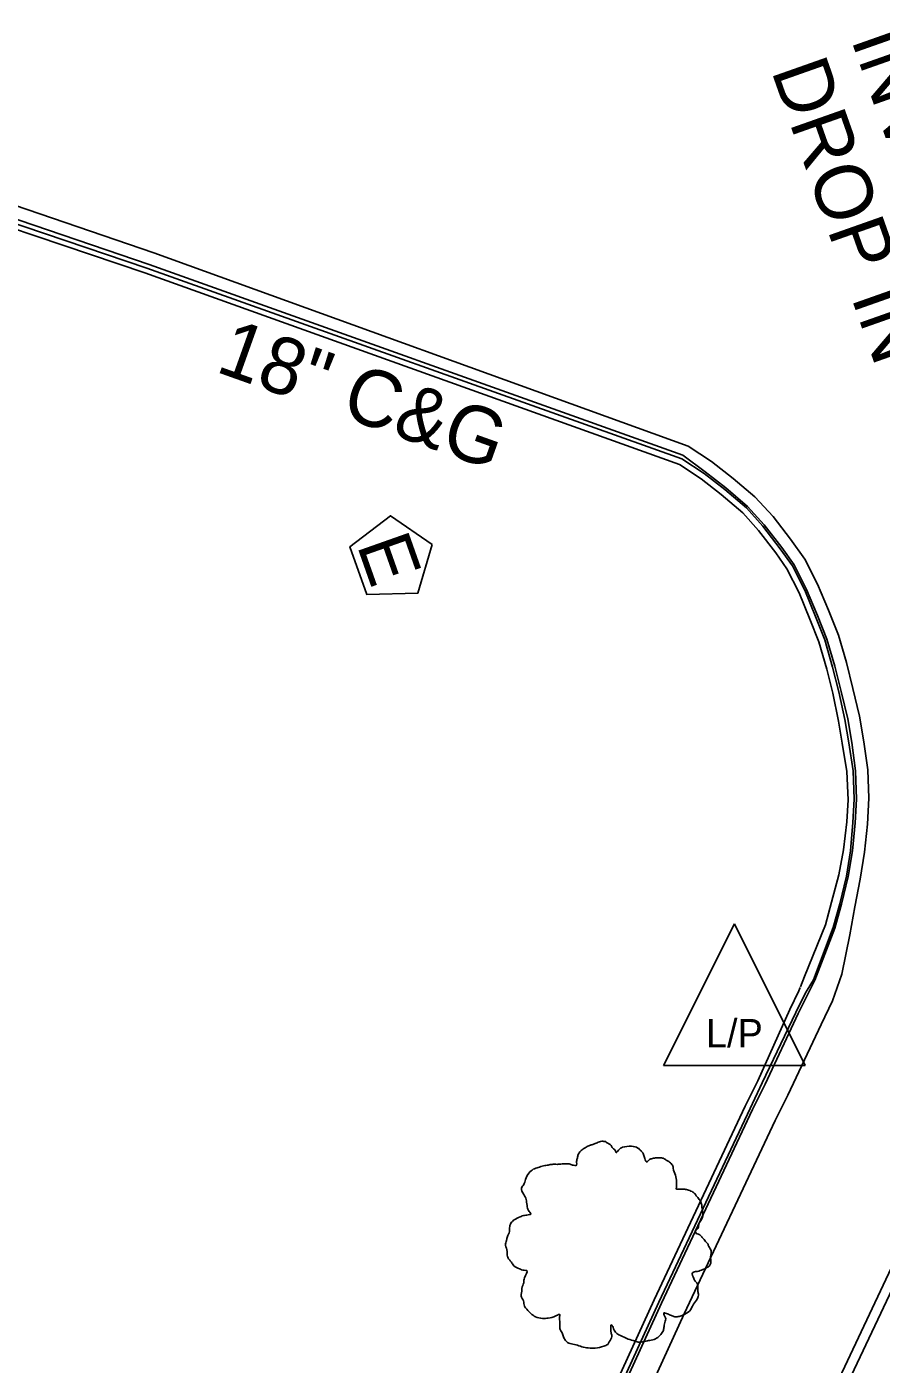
# Model space of a CAD drawing. Extents: x 2004847 to 2009016, y 1134161 to 1140101.
# Drawn here: x 2007744.3 to 2007804.6, y 1138909.7 to 1139004 of the extents above; entities that cross this region are included whole.
import ezdxf

# ---------------------------------------------------------------- set-up
doc = ezdxf.new("R2010")
doc.units = 0
for name, color, linetype in [('RD_EX_Curb', 7, 'Continuous'), ('RD_EX_Pavement_Markings', 7, 'Continuous'), ('RD_EX_Road', 7, 'Continuous'), ('RD_EX_SU_Elec', 7, 'Continuous'), ('RD_EX_UT', 7, 'Continuous'), ('RD_EX_VEG', 7, 'Continuous'), ('RD_Sketch2', 7, 'Continuous'), ('RD_Sketch3', 7, 'Continuous')]:
    doc.layers.add(name, color=color, linetype=linetype)

msp = doc.modelspace()

# ---------------------------------------------------------------- linework, layer by layer
at = {"layer": 'RD_EX_Curb'}
for points in [[(2007718.272, 1138999.062), (2007752.966, 1138987.243), (2007790.576, 1138973.785)], [(2007790.349, 1138973.128), (2007752.639, 1138986.66), (2007718.066, 1138998.303)], [(2007718.153, 1138998.722), (2007752.789, 1138986.979), (2007790.506, 1138973.538)], [(2007790.506, 1138973.538), (2007792.101, 1138972.491), (2007793.54, 1138971.367), (2007795.067, 1138970.072), (2007796.231, 1138968.787), (2007797.456, 1138967.192), (2007798.309, 1138965.985), (2007799.187, 1138964.268), (2007799.938, 1138962.41), (2007800.587, 1138960.771), (2007801.149, 1138958.85), (2007801.591, 1138957.096), (2007802.015, 1138955.141), (2007802.3, 1138953.509), (2007802.587, 1138951.524), (2007802.664, 1138949.525), (2007802.574, 1138947.89), (2007802.4, 1138945.897), (2007802.123, 1138944.095), (2007801.665, 1138942.148), (2007801.193, 1138940.479), (2007799.793, 1138936.796), (2007799.354, 1138936.074)], [(2007790.576, 1138973.785), (2007792.171, 1138972.612), (2007793.624, 1138971.479), (2007795.152, 1138970.184), (2007796.332, 1138968.883), (2007797.558, 1138967.289), (2007798.433, 1138966.051), (2007799.314, 1138964.329), (2007800.091, 1138962.483), (2007800.749, 1138960.825), (2007801.311, 1138958.904), (2007801.757, 1138957.134), (2007802.22, 1138955.189), (2007802.51, 1138953.523), (2007802.757, 1138951.536), (2007802.833, 1138949.536), (2007802.743, 1138947.872), (2007802.549, 1138945.881), (2007802.241, 1138944.072), (2007801.773, 1138942.127), (2007801.299, 1138940.441), (2007799.883, 1138936.762), (2007799.415, 1138935.822), (2007798.725, 1138934.414), (2007796.396, 1138929.426)], [(2007790.349, 1138973.128), (2007791.886, 1138972.118), (2007793.28, 1138971.025), (2007794.807, 1138969.73), (2007795.919, 1138968.491), (2007797.145, 1138966.896), (2007797.929, 1138965.783), (2007798.8, 1138964.082), (2007799.55, 1138962.223), (2007800.18, 1138960.633), (2007800.742, 1138958.712), (2007801.172, 1138956.998), (2007801.558, 1138955.035), (2007801.832, 1138953.477), (2007802.158, 1138951.494), (2007802.235, 1138949.495), (2007802.146, 1138947.936), (2007801.913, 1138945.95), (2007801.584, 1138944.202), (2007801.057, 1138942.269), (2007800.645, 1138940.677), (2007799.174, 1138937.031), (2007798.882, 1138936.29)], [(2007798.867, 1138936.251), (2007798.773, 1138936.013), (2007798.138, 1138934.692), (2007795.87, 1138929.678)], [(2007799.35, 1138936.069), (2007799.233, 1138935.876), (2007798.554, 1138934.495), (2007796.188, 1138929.525)], [(2007795.87, 1138929.678), (2007794.987, 1138927.884), (2007788.556, 1138914.222), (2007782.287, 1138900.494), (2007776.105, 1138886.749), (2007770.002, 1138872.882), (2007763.989, 1138859.028), (2007758.122, 1138845.127), (2007752.27, 1138831.232), (2007746.458, 1138817.335), (2007742.183, 1138806.601), (2007736.571, 1138792.608), (2007728.542, 1138772.077), (2007723.219, 1138757.904), (2007718.006, 1138743.87), (2007712.902, 1138729.605), (2007708.02, 1138715.379), (2007703.195, 1138701.145), (2007698.345, 1138686.962), (2007694.004, 1138674.026)], [(2007796.188, 1138929.525), (2007795.324, 1138927.723), (2007788.894, 1138914.063), (2007782.626, 1138900.337), (2007776.445, 1138886.594), (2007770.338, 1138872.734), (2007764.32, 1138858.886), (2007758.447, 1138844.989), (2007752.602, 1138831.094), (2007746.804, 1138817.194), (2007742.53, 1138806.462), (2007736.919, 1138792.471), (2007728.891, 1138771.944), (2007723.57, 1138757.775), (2007718.363, 1138743.739), (2007713.248, 1138729.483), (2007708.367, 1138715.259), (2007703.542, 1138701.026), (2007698.718, 1138686.835), (2007694.377, 1138673.899)], [(2007796.396, 1138929.426), (2007795.501, 1138927.638), (2007789.073, 1138913.98), (2007782.805, 1138900.255), (2007776.625, 1138886.513), (2007770.543, 1138872.643), (2007764.532, 1138858.795), (2007758.666, 1138844.897), (2007752.797, 1138831.013), (2007747.011, 1138817.109), (2007742.738, 1138806.379), (2007737.127, 1138792.389), (2007729.1, 1138771.864), (2007723.78, 1138757.698), (2007718.56, 1138743.666), (2007713.446, 1138729.413), (2007708.566, 1138715.19), (2007703.741, 1138700.958), (2007698.936, 1138686.76), (2007694.595, 1138673.825)]]:
    msp.add_lwpolyline(points, dxfattribs=at)
at = {"layer": 'RD_EX_Pavement_Markings'}
for points in [[(2007712.179, 1138682.468), (2007717.103, 1138696.637), (2007721.994, 1138710.817), (2007726.961, 1138724.971), (2007732.133, 1138739.051), (2007737.338, 1138753.119), (2007742.647, 1138767.148), (2007748.085, 1138781.128), (2007753.532, 1138795.104), (2007759.115, 1138809.026), (2007764.779, 1138822.915), (2007770.5, 1138836.782), (2007776.378, 1138850.582), (2007782.272, 1138864.375), (2007788.358, 1138878.085), (2007794.56, 1138891.743), (2007800.801, 1138905.383), (2007807.223, 1138918.939), (2007813.697, 1138932.47), (2007820.252, 1138945.962), (2007827.951, 1138961.311), (2007836.392, 1138978.233)], [(2007820.157, 1138947.398), (2007813.523, 1138933.73), (2007807.04, 1138920.204), (2007800.657, 1138906.629), (2007794.37, 1138893.011), (2007788.158, 1138879.357), (2007782.104, 1138865.633), (2007776.164, 1138851.859), (2007770.325, 1138838.043), (2007764.576, 1138824.188), (2007758.904, 1138810.302), (2007753.329, 1138796.376), (2007747.848, 1138782.413), (2007742.398, 1138768.439), (2007737.05, 1138754.424), (2007731.871, 1138740.347), (2007726.692, 1138726.269), (2007721.695, 1138712.126), (2007716.77, 1138697.957), (2007711.909, 1138683.767), (2007707.066, 1138669.57)]]:
    msp.add_lwpolyline(points, dxfattribs=at)
at = {"layer": 'RD_EX_Road'}
for points in [[(2007718.489, 1138999.961), (2007753.293, 1138988.073), (2007790.958, 1138974.427)], [(2007790.958, 1138974.427), (2007792.596, 1138973.348), (2007794.138, 1138972.157), (2007795.665, 1138970.861), (2007796.948, 1138969.469), (2007798.174, 1138967.874), (2007799.183, 1138966.45), (2007800.08, 1138964.698), (2007800.857, 1138962.852), (2007801.554, 1138961.096), (2007802.116, 1138959.175), (2007802.584, 1138957.327), (2007803.048, 1138955.382), (2007803.358, 1138953.581), (2007803.624, 1138951.595), (2007803.701, 1138949.596), (2007803.608, 1138947.779), (2007803.405, 1138945.789), (2007803.094, 1138943.902), (2007802.724, 1138941.938), (2007802.364, 1138939.971), (2007801.804, 1138937.199), (2007801.141, 1138935.311), (2007800.342, 1138933.646), (2007797.988, 1138928.663)], [(2007797.988, 1138928.663), (2007797.093, 1138926.875), (2007790.67, 1138913.228), (2007784.408, 1138899.515), (2007778.231, 1138885.782), (2007772.158, 1138871.931), (2007766.209, 1138858.071), (2007760.342, 1138844.188), (2007754.534, 1138830.292), (2007748.765, 1138816.393), (2007744.496, 1138805.675), (2007738.891, 1138791.697), (2007730.87, 1138771.189), (2007725.558, 1138757.044), (2007720.325, 1138743.017), (2007715.219, 1138728.786), (2007710.342, 1138714.572), (2007705.52, 1138700.348), (2007700.716, 1138686.153), (2007696.375, 1138673.217)]]:
    msp.add_lwpolyline(points, dxfattribs=at)
at = {"layer": 'RD_EX_SU_Elec'}
msp.add_lwpolyline([(2007772.915, 1138967.488), (2007769.962, 1138969.521), (2007767.116, 1138967.341), (2007768.31, 1138963.96), (2007771.894, 1138964.051)], close=True, dxfattribs=at)
at = {"layer": 'RD_EX_UT'}
for p, q in [((2007789.221, 1138930.744), (2007794.221, 1138940.744)), ((2007794.221, 1138940.744), (2007799.221, 1138930.744)), ((2007789.221, 1138930.744), (2007799.221, 1138930.744))]:
    msp.add_line(p, q, dxfattribs=at)
at = {"layer": 'RD_EX_VEG'}
for points in [[(2007785.165, 1138925.379), (2007784.865, 1138925.404), (2007784.54, 1138925.304), (2007784.29, 1138925.204), (2007784.065, 1138925.129), (2007783.84, 1138925.029), (2007783.541, 1138924.854), (2007783.316, 1138924.654), (2007783.191, 1138924.404), (2007783.141, 1138924.179), (2007783.091, 1138923.905), (2007783.091, 1138923.73), (2007782.966, 1138923.705), (2007782.816, 1138923.73), (2007782.566, 1138923.805), (2007782.316, 1138923.805), (2007782.066, 1138923.805), (2007781.716, 1138923.78), (2007781.366, 1138923.78), (2007781.092, 1138923.73), (2007780.767, 1138923.68), (2007780.392, 1138923.555), (2007780.042, 1138923.43), (2007779.742, 1138923.18), (2007779.492, 1138922.705), (2007779.367, 1138922.355), (2007779.217, 1138922.105), (2007779.367, 1138921.656), (2007779.542, 1138921.306), (2007779.567, 1138921.106), (2007779.642, 1138920.681), (2007779.742, 1138920.456), (2007779.867, 1138920.256), (2007779.792, 1138920.231), (2007779.417, 1138920.181), (2007779.117, 1138920.081), (2007778.693, 1138919.856), (2007778.468, 1138919.631), (2007778.368, 1138919.306), (2007778.343, 1138918.957), (2007778.243, 1138918.757), (2007778.168, 1138918.482), (2007778.143, 1138918.407), (2007778.093, 1138918.082), (2007778.193, 1138917.632), (2007778.218, 1138917.282), (2007778.343, 1138917.057), (2007778.493, 1138916.883), (2007778.668, 1138916.633), (2007779.067, 1138916.408), (2007779.392, 1138916.308), (2007779.592, 1138916.283), (2007779.417, 1138915.783), (2007779.367, 1138915.433), (2007779.242, 1138915.033), (2007779.242, 1138914.958), (2007779.192, 1138914.484), (2007779.342, 1138914.159), (2007779.417, 1138913.784), (2007779.592, 1138913.559), (2007779.867, 1138913.259), (2007780.192, 1138913.034), (2007780.692, 1138912.909), (2007781.092, 1138912.934), (2007781.666, 1138913.109), (2007781.916, 1138913.184), (2007781.891, 1138913.009), (2007781.916, 1138912.634), (2007781.916, 1138912.21), (2007782.066, 1138911.885), (2007782.166, 1138911.61), (2007782.316, 1138911.36), (2007782.641, 1138911.135), (2007783.041, 1138911.06), (2007783.466, 1138910.91), (2007783.915, 1138910.835), (2007784.415, 1138910.81), (2007785.015, 1138910.96), (2007785.29, 1138911.085), (2007785.39, 1138911.26), (2007785.59, 1138911.635), (2007785.54, 1138911.86), (2007785.565, 1138912.46), (2007785.665, 1138912.285), (2007785.84, 1138911.935), (2007786.339, 1138911.635), (2007786.739, 1138911.46), (2007787.214, 1138911.31), (2007787.514, 1138911.235), (2007787.989, 1138911.31), (2007788.363, 1138911.385), (2007788.738, 1138911.51), (2007789.038, 1138911.785), (2007789.213, 1138912.06), (2007789.263, 1138912.335), (2007789.338, 1138912.709), (2007789.388, 1138912.884)], [(2007789.388, 1138912.884), (2007789.313, 1138913.059), (2007789.263, 1138913.309), (2007789.338, 1138913.284), (2007789.513, 1138913.234), (2007789.788, 1138913.109), (2007790.013, 1138913.034), (2007790.338, 1138913.059), (2007790.612, 1138913.159), (2007791.062, 1138913.434), (2007791.337, 1138913.909), (2007791.612, 1138914.309), (2007791.687, 1138914.634), (2007791.637, 1138914.858), (2007791.612, 1138915.358), (2007791.412, 1138915.608), (2007791.362, 1138915.733), (2007791.262, 1138916.133), (2007791.337, 1138916.183), (2007791.612, 1138916.233), (2007791.987, 1138916.358), (2007792.262, 1138916.483), (2007792.487, 1138916.658), (2007792.562, 1138916.883), (2007792.537, 1138917.282), (2007792.587, 1138917.682), (2007792.512, 1138917.832), (2007792.412, 1138917.982), (2007792.337, 1138918.182), (2007792.187, 1138918.332), (2007792.087, 1138918.482), (2007791.987, 1138918.582), (2007791.862, 1138918.732), (2007791.687, 1138918.857), (2007791.537, 1138918.907), (2007791.487, 1138919.057), (2007791.637, 1138919.257), (2007791.687, 1138919.356), (2007791.712, 1138919.581), (2007791.937, 1138919.931), (2007791.987, 1138920.331), (2007791.937, 1138920.756), (2007791.887, 1138921.031), (2007791.737, 1138921.306), (2007791.537, 1138921.556), (2007791.412, 1138921.73), (2007791.237, 1138921.855), (2007790.912, 1138921.98), (2007790.662, 1138922.03), (2007790.313, 1138922.03), (2007790.113, 1138922.08), (2007790.138, 1138922.13), (2007790.138, 1138922.28), (2007790.138, 1138922.555), (2007790.063, 1138923.005), (2007789.913, 1138923.505), (2007789.913, 1138923.53), (2007789.813, 1138923.78), (2007789.588, 1138923.979), (2007789.413, 1138924.079), (2007789.213, 1138924.204), (2007788.963, 1138924.229), (2007788.663, 1138924.229), (2007788.388, 1138924.179), (2007788.188, 1138924.079), (2007788.014, 1138923.954), (2007787.939, 1138924.104), (2007787.839, 1138924.404), (2007787.789, 1138924.554), (2007787.639, 1138924.729), (2007787.414, 1138924.929), (2007786.964, 1138925.054), (2007786.339, 1138924.979), (2007786.039, 1138924.779), (2007785.889, 1138924.604), (2007785.84, 1138924.729), (2007785.64, 1138924.929), (2007785.54, 1138925.104), (2007785.365, 1138925.229), (2007785.215, 1138925.329), (2007785.115, 1138925.379)]]:
    msp.add_spline(points, degree=3, dxfattribs=at)

# ---------------------------------------------------------------- texts
at = {"layer": 'RD_EX_SU_Elec'}
msp.add_text('E', height=3.75, rotation=289.44941, dxfattribs=at).set_placement((2007767.578, 1138967.459))
at = {"layer": 'RD_EX_UT'}
msp.add_text('L/P', height=2, dxfattribs=at).set_placement((2007792.213, 1138932.026))
at = {"layer": 'RD_Sketch2'}
for s, p in [("INV=532.61'", (2007802.421, 1139003.142)), ("DROP IN=541.93'", (2007796.795, 1139000.931))]:
    msp.add_text(s, height=4.00001, rotation=289.44941, dxfattribs=at).set_placement(p)
at = {"layer": 'RD_Sketch3'}
msp.add_text('18" C&G', height=4, rotation=340.37272, dxfattribs=at).set_placement((2007757.544, 1138979.717))

doc.saveas('drawing.dxf')
